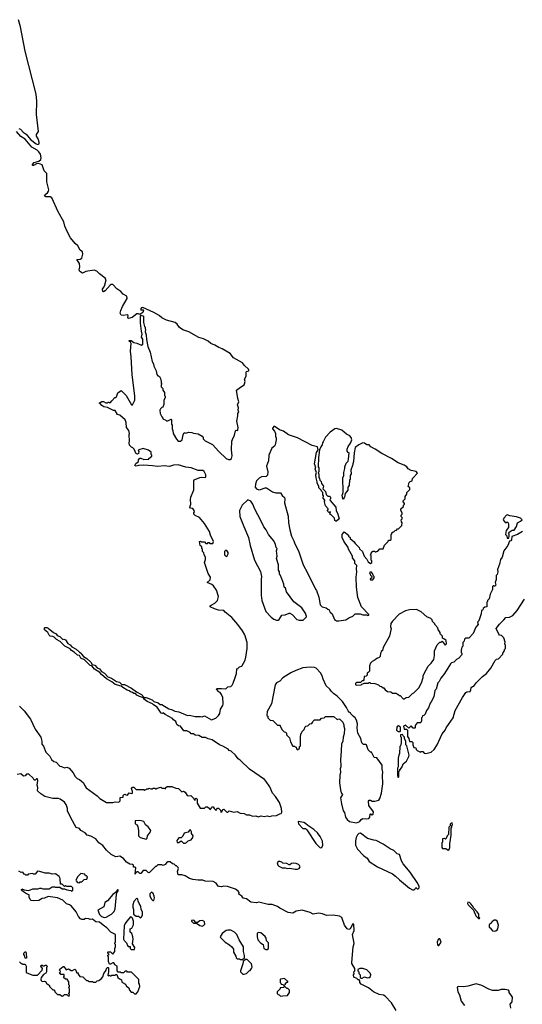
# Model space of a CAD drawing. Extents: x 2293878 to 2522763, y 823964 to 1006972.
# Tile 402 of 407: x 2475497 to 2481968, y 889635 to 902315. Entities that reach past the tile are written whole.
import ezdxf

# ---------------------------------------------------------------- set-up
doc = ezdxf.new("R2010")
doc.units = 0

msp = doc.modelspace()

# ---------------------------------------------------------------- linework, layer by layer
at = {"layer": '0CON20XD'}
for points in [[(2475485, 900913), (2475505, 900905), (2475542, 900865), (2475582, 900842), (2475635, 900773), (2475709, 900715), (2475732, 900708), (2475746, 900715), (2475748, 900738), (2475735, 900781), (2475712, 900815), (2475715, 900835), (2475738, 900875), (2475713, 901095), (2475716, 901265), (2475707, 901357), (2475569, 901909), (2475507, 902225), (2475482, 902315)], [(2477990, 895595), (2477952, 895675), (2477940, 895725), (2477876, 895826), (2477810, 895905), (2477755, 895930), (2477740, 895945), (2477740, 895965), (2477748, 895975), (2477742, 895995), (2477725, 896020), (2477696, 896026), (2477688, 896035), (2477699, 896075), (2477694, 896135), (2477700, 896165), (2477738, 896262), (2477738, 896375), (2477745, 896388), (2477815, 896418), (2477835, 896422), (2477885, 896420), (2477892, 896428), (2477892, 896455), (2477872, 896495), (2477855, 896510), (2477795, 896511), (2477705, 896542), (2477635, 896552), (2477535, 896583), (2477475, 896580), (2477425, 896559), (2477355, 896570), (2477275, 896559), (2477205, 896570), (2477095, 896579), (2477025, 896573), (2476995, 896563), (2476980, 896575), (2476992, 896598), (2477028, 896625), (2477028, 896645), (2477043, 896667), (2477055, 896668), (2477095, 896650), (2477160, 896655), (2477160, 896665), (2477200, 896695), (2477200, 896705), (2477190, 896715), (2477190, 896745), (2477155, 896770), (2477085, 896792), (2477030, 896775), (2477020, 896765), (2477030, 896755), (2477025, 896730), (2477012, 896718), (2476995, 896722), (2476970, 896785), (2476955, 896802), (2476935, 896808), (2476912, 896835), (2476908, 896865), (2476912, 896885), (2476908, 896975), (2476912, 896985), (2476903, 897023), (2476872, 897065), (2476866, 897126), (2476853, 897163), (2476785, 897220), (2476755, 897230), (2476725, 897280), (2476703, 897283), (2476625, 897322), (2476580, 897330), (2476553, 897345), (2476538, 897368), (2476520, 897375), (2476555, 897400), (2476575, 897400), (2476605, 897382), (2476625, 897382), (2476635, 897390), (2476645, 897390), (2476655, 897380), (2476667, 897383), (2476682, 897408), (2476722, 897448), (2476735, 897450), (2476745, 897460), (2476761, 897509), (2476805, 897540), (2476868, 897475), (2476934, 897354), (2476950, 897355), (2476980, 897415), (2476980, 897465), (2476943, 897745), (2476932, 897975), (2476922, 898045), (2476932, 898145), (2476923, 898163), (2476908, 898175), (2476908, 898185), (2476930, 898185), (2476965, 898158), (2477005, 898149), (2477065, 898123), (2477081, 898135), (2477080, 898200), (2477064, 898225), (2477074, 898265), (2477064, 898305), (2477054, 898405), (2477052, 898495), (2477062, 898508), (2477090, 898495), (2477092, 898415), (2477103, 898363), (2477110, 898355), (2477110, 898335), (2477118, 898325), (2477112, 898295), (2477126, 898256), (2477128, 898195), (2477148, 898105), (2477177, 898035), (2477202, 897915), (2477218, 897885), (2477222, 897855), (2477252, 897795), (2477262, 897745), (2477275, 897730), (2477285, 897730), (2477295, 897720), (2477308, 897695), (2477320, 897655), (2477320, 897635), (2477330, 897625), (2477320, 897615), (2477320, 897585), (2477340, 897565), (2477340, 897545), (2477360, 897515), (2477360, 897475), (2477370, 897465), (2477370, 897445), (2477352, 897415), (2477352, 897358), (2477340, 897325), (2477325, 897320), (2477308, 897302), (2477302, 897285), (2477304, 897244), (2477325, 897200), (2477340, 897185), (2477340, 897175), (2477378, 897158), (2477385, 897150), (2477405, 897150), (2477445, 897170), (2477450, 897165), (2477450, 897105), (2477458, 897095), (2477460, 897045), (2477470, 897025), (2477472, 896985), (2477514, 896914), (2477539, 896889), (2477565, 896888), (2477590, 896905), (2477603, 896967), (2477612, 896988), (2477625, 897000), (2477632, 896992), (2477675, 897002), (2477715, 897000), (2477735, 896988), (2477795, 896980), (2477845, 896950), (2477860, 896935), (2477858, 896915), (2477885, 896892), (2477978, 896845), (2478062, 896752), (2478155, 896666), (2478185, 896650), (2478205, 896651), (2478224, 896666), (2478231, 896699), (2478224, 896775), (2478229, 896885), (2478235, 896910), (2478263, 896965), (2478275, 897022), (2478285, 897028), (2478305, 897023), (2478307, 897033), (2478310, 897065), (2478291, 897145), (2478307, 897215), (2478307, 897243), (2478320, 897265), (2478308, 897285), (2478312, 897315), (2478302, 897355), (2478318, 897395), (2478304, 897435), (2478286, 897544), (2478339, 897581), (2478385, 897614), (2478392, 897625), (2478399, 897655), (2478391, 897685), (2478414, 897725), (2478412, 897775), (2478417, 897783), (2478445, 897794), (2478447, 897803), (2478444, 897815), (2478390, 897860), (2478366, 897895), (2478249, 897959), (2478205, 898014), (2478105, 898078), (2478062, 898092), (2478011, 898125), (2477957, 898147), (2477922, 898175), (2477865, 898205), (2477802, 898222), (2477676, 898295), (2477595, 898320), (2477552, 898352), (2477524, 898395), (2477497, 898415), (2477385, 898445), (2477328, 898475), (2477291, 898505), (2477222, 898545), (2477081, 898609), (2477065, 898606), (2477052, 898585), (2477058, 898578), (2477085, 898580), (2477092, 898575), (2477084, 898546), (2477045, 898520), (2477028, 898528), (2477004, 898526), (2476945, 898480), (2476898, 898468), (2476890, 898475), (2476892, 898505), (2476882, 898512), (2476835, 898505), (2476805, 898511), (2476792, 898535), (2476799, 898571), (2476819, 898621), (2476879, 898725), (2476877, 898755), (2476829, 898779), (2476797, 898815), (2476748, 898848), (2476694, 898905), (2476676, 898905), (2476663, 898895), (2476595, 898821), (2476575, 898811), (2476566, 898816), (2476562, 898845), (2476587, 898885), (2476611, 898965), (2476599, 898985), (2476524, 899044), (2476488, 899075), (2476455, 899088), (2476348, 899072), (2476305, 899050), (2476272, 899072), (2476264, 899095), (2476269, 899131), (2476267, 899175), (2476233, 899225), (2476275, 899229), (2476296, 899244), (2476310, 899295), (2476306, 899325), (2476277, 899347), (2476245, 899404), (2476211, 899431), (2476151, 899505), (2476106, 899586), (2476079, 899655), (2476065, 899712), (2475992, 899842), (2475910, 900020), (2475888, 900035), (2475835, 900035), (2475815, 900045), (2475824, 900065), (2475855, 900086), (2475869, 900105), (2475872, 900125), (2475858, 900175), (2475844, 900225), (2475848, 900335), (2475810, 900370), (2475784, 900445), (2475766, 900456), (2475735, 900461), (2475713, 900457), (2475675, 900438), (2475665, 900436), (2475659, 900445), (2475685, 900476), (2475745, 900494), (2475768, 900515), (2475774, 900535), (2475765, 900585), (2475745, 900615), (2475720, 900635), (2475652, 900672), (2475565, 900778), (2475510, 900810), (2475456, 900875)], [(2479575, 894572), (2479605, 894573), (2479695, 894588), (2479735, 894612), (2479785, 894632), (2479818, 894662), (2479882, 894662), (2479915, 894650), (2479965, 894650), (2479975, 894640), (2479990, 894645), (2479990, 894655), (2479898, 894755), (2479852, 894875), (2479832, 895005), (2479828, 895135), (2479838, 895205), (2479832, 895245), (2479838, 895285), (2479813, 895313), (2479810, 895345), (2479782, 895385), (2479780, 895405), (2479730, 895495), (2479727, 895517), (2479668, 895598), (2479648, 895645), (2479650, 895685), (2479675, 895720), (2479730, 895675), (2479732, 895662), (2479750, 895645), (2479750, 895635), (2479805, 895590), (2479815, 895570), (2479868, 895518), (2479872, 895502), (2479910, 895465), (2479930, 895405), (2479968, 895368), (2479982, 895332), (2480015, 895310), (2480030, 895325), (2480030, 895345), (2480020, 895355), (2480020, 895415), (2480010, 895425), (2480018, 895432), (2480020, 895445), (2480045, 895470), (2480065, 895470), (2480072, 895462), (2480085, 895460), (2480092, 895468), (2480108, 895472), (2480135, 895500), (2480178, 895502), (2480192, 895548), (2480240, 895595), (2480245, 895610), (2480265, 895610), (2480278, 895622), (2480280, 895685), (2480290, 895695), (2480290, 895705), (2480305, 895720), (2480318, 895722), (2480332, 895738), (2480348, 895742), (2480362, 895758), (2480375, 895760), (2480418, 895802), (2480420, 895835), (2480412, 895848), (2480410, 895875), (2480420, 895885), (2480420, 895905), (2480410, 895915), (2480410, 895935), (2480420, 895945), (2480420, 895965), (2480403, 895993), (2480402, 896015), (2480440, 896045), (2480440, 896065), (2480450, 896075), (2480450, 896085), (2480430, 896115), (2480460, 896145), (2480460, 896175), (2480480, 896205), (2480482, 896228), (2480520, 896265), (2480518, 896288), (2480500, 896305), (2480510, 896355), (2480522, 896368), (2480550, 896375), (2480552, 896408), (2480620, 896475), (2480602, 896495), (2480539, 896509), (2480500, 896530), (2480479, 896555), (2480445, 896578), (2480368, 896608), (2480284, 896665), (2480158, 896728), (2480075, 896786), (2480016, 896816), (2479995, 896840), (2479965, 896842), (2479935, 896863), (2479915, 896866), (2479865, 896842), (2479816, 896805), (2479801, 896735), (2479796, 896624), (2479784, 896596), (2479782, 896575), (2479762, 896515), (2479763, 896467), (2479753, 896445), (2479750, 896395), (2479743, 896387), (2479740, 896315), (2479722, 896295), (2479720, 896255), (2479688, 896212), (2479680, 896165), (2479672, 896158), (2479670, 896145), (2479655, 896140), (2479650, 896195), (2479657, 896203), (2479662, 896235), (2479658, 896415), (2479668, 896445), (2479668, 896485), (2479682, 896535), (2479682, 896555), (2479702, 896605), (2479725, 896630), (2479732, 896655), (2479738, 896735), (2479725, 896740), (2479715, 896760), (2479714, 896786), (2479725, 896820), (2479755, 896860), (2479771, 896905), (2479765, 896934), (2479747, 896955), (2479705, 896979), (2479645, 897029), (2479575, 897049), (2479555, 897048), (2479496, 897005), (2479435, 896938), (2479405, 896878), (2479394, 896866), (2479390, 896840), (2479372, 896815), (2479358, 896775), (2479342, 896675), (2479340, 896555), (2479348, 896545), (2479348, 896495), (2479340, 896475), (2479348, 896465), (2479348, 896418), (2479357, 896407), (2479360, 896385), (2479377, 896367), (2479383, 896343), (2479407, 896307), (2479400, 896275), (2479435, 896240), (2479442, 896202), (2479465, 896180), (2479485, 896180), (2479500, 896165), (2479500, 896145), (2479490, 896135), (2479492, 896122), (2479568, 896038), (2479573, 895993), (2479592, 895945), (2479610, 895885), (2479575, 895858), (2479565, 895858), (2479552, 895865), (2479550, 895895), (2479508, 895938), (2479490, 895945), (2479500, 895975), (2479495, 895980), (2479488, 895972), (2479475, 895970), (2479462, 895982), (2479460, 895995), (2479470, 896005), (2479470, 896015), (2479432, 896055), (2479420, 896105), (2479422, 896118), (2479430, 896125), (2479403, 896153), (2479410, 896185), (2479400, 896195), (2479400, 896225), (2479382, 896242), (2479378, 896258), (2479348, 896285), (2479347, 896307), (2479328, 896345), (2479328, 896365), (2479312, 896415), (2479310, 896455), (2479318, 896485), (2479303, 896525), (2479310, 896555), (2479299, 896569), (2479292, 896595), (2479318, 896742), (2479338, 896775), (2479330, 896815), (2479262, 896832), (2479075, 896928), (2478959, 896969), (2478895, 897014), (2478841, 897031), (2478775, 897080), (2478750, 897055), (2478750, 897045), (2478778, 897018), (2478792, 896985), (2478790, 896945), (2478798, 896935), (2478800, 896905), (2478785, 896840), (2478776, 896824), (2478742, 896798), (2478704, 896705), (2478699, 896635), (2478675, 896565), (2478691, 896491), (2478689, 896451), (2478669, 896431), (2478612, 896428), (2478578, 896412), (2478546, 896375), (2478533, 896335), (2478529, 896295), (2478546, 896275), (2478575, 896262), (2478596, 896264), (2478656, 896286), (2478675, 896286), (2478753, 896233), (2478795, 896223), (2478855, 896223), (2478875, 896188), (2478905, 896162), (2478910, 896145), (2478907, 896095), (2478953, 895923), (2478957, 895837), (2478974, 895744), (2478998, 895665), (2479028, 895605), (2479038, 895565), (2479088, 895475), (2479148, 895295), (2479203, 895193), (2479305, 894980), (2479318, 894965), (2479347, 894877), (2479365, 894780), (2479392, 894752), (2479442, 894742), (2479463, 894723), (2479475, 894720), (2479494, 894684), (2479518, 894665), (2479551, 894591), (2479575, 894572)], [(2479145, 894580), (2479190, 894625), (2479188, 894638), (2479180, 894645), (2479180, 894665), (2479129, 894739), (2479025, 894820), (2478932, 894945), (2478920, 894995), (2478900, 895005), (2478897, 895047), (2478872, 895115), (2478850, 895165), (2478840, 895175), (2478840, 895205), (2478830, 895225), (2478828, 895295), (2478802, 895375), (2478810, 895405), (2478802, 895475), (2478810, 895505), (2478798, 895518), (2478792, 895555), (2478770, 895605), (2478698, 895685), (2478668, 895745), (2478638, 895785), (2478603, 895865), (2478525, 896010), (2478498, 896075), (2478471, 896115), (2478435, 896131), (2478361, 896065), (2478327, 895995), (2478332, 895915), (2478381, 895790), (2478443, 895645), (2478464, 895545), (2478519, 895355), (2478595, 895210), (2478609, 895145), (2478604, 895105), (2478607, 894905), (2478614, 894834), (2478664, 894694), (2478735, 894622), (2478770, 894595), (2478805, 894580), (2478825, 894580), (2478839, 894591), (2478873, 894647), (2478915, 894650), (2478965, 894670), (2478975, 894670), (2479003, 894653), (2479065, 894592), (2479095, 894580), (2479145, 894580)], [(2481795, 895640), (2481800, 895665), (2481797, 895687), (2481790, 895695), (2481800, 895705), (2481800, 895715), (2481838, 895742), (2481865, 895740), (2481895, 895790), (2481906, 895834), (2481946, 895855), (2481966, 895875), (2481944, 895895), (2481895, 895914), (2481807, 895927), (2481775, 895939), (2481764, 895935), (2481728, 895895), (2481722, 895875), (2481745, 895840), (2481765, 895840), (2481775, 895850), (2481787, 895837), (2481792, 895815), (2481788, 895775), (2481762, 895735), (2481752, 895685), (2481767, 895667), (2481775, 895640), (2481795, 895640)], [(2481969, 895725), (2481905, 895684), (2481832, 895658), (2481828, 895615), (2481820, 895605), (2481805, 895600), (2481782, 895545), (2481730, 895475), (2481710, 895395), (2481687, 895365), (2481676, 895304), (2481650, 895235), (2481652, 895205), (2481642, 895168), (2481630, 895155), (2481632, 895105), (2481618, 895065), (2481627, 895033), (2481615, 895020), (2481605, 895020), (2481595, 895030), (2481583, 895017), (2481582, 894978), (2481552, 894915), (2481540, 894855), (2481520, 894835), (2481518, 894822), (2481510, 894815), (2481510, 894755), (2481485, 894750), (2481465, 894730), (2481460, 894715), (2481443, 894707), (2481438, 894665), (2481406, 894574), (2481392, 894555), (2481398, 894525), (2481368, 894492), (2481335, 894410), (2481278, 894352), (2481235, 894350), (2481222, 894338), (2481218, 894312), (2481200, 894295), (2481200, 894245), (2481190, 894235), (2481180, 894195), (2481180, 894165), (2481188, 894158), (2481190, 894145), (2481185, 894130), (2481149, 894091), (2481120, 894075), (2481085, 894040), (2481058, 894032), (2481042, 894018), (2480967, 893893), (2480917, 893833), (2480897, 893793), (2480880, 893775), (2480857, 893693), (2480843, 893677), (2480828, 893595), (2480795, 893530), (2480780, 893515), (2480760, 893455), (2480733, 893417), (2480717, 893373), (2480698, 893352), (2480682, 893348), (2480678, 893332), (2480670, 893325), (2480668, 893285), (2480660, 893265), (2480655, 893260), (2480615, 893260), (2480590, 893225), (2480590, 893195), (2480585, 893190), (2480562, 893192), (2480535, 893220), (2480505, 893190), (2480465, 893230), (2480440, 893215), (2480445, 893180), (2480475, 893180), (2480490, 893165), (2480490, 893085), (2480507, 893057), (2480515, 893020), (2480545, 893020), (2480557, 893007), (2480558, 892975), (2480572, 892942), (2480598, 892938), (2480600, 892915), (2480612, 892902), (2480655, 892880), (2480665, 892890), (2480685, 892890), (2480705, 892870), (2480725, 892863)], [(2475495, 893474), (2475555, 893413), (2475635, 893308), (2475697, 893177), (2475767, 893075), (2475780, 893025), (2475783, 892983), (2475805, 892960), (2475834, 892884), (2475885, 892830), (2475908, 892788), (2475935, 892763), (2475965, 892752), (2476015, 892700), (2476037, 892697), (2476075, 892680), (2476105, 892687), (2476132, 892675), (2476185, 892617), (2476210, 892570), (2476235, 892542), (2476265, 892530), (2476319, 892489), (2476330, 892455), (2476354, 892424), (2476495, 892319), (2476528, 892285), (2476615, 892233), (2476695, 892232), (2476725, 892242), (2476775, 892240), (2476790, 892255), (2476792, 892298), (2476828, 892302), (2476830, 892325), (2476842, 892338), (2476855, 892340), (2476863, 892333), (2476885, 892330), (2476905, 892360), (2476935, 892350), (2476948, 892352), (2476950, 892375), (2476938, 892415), (2476948, 892432), (2476965, 892430), (2476995, 892400), (2477095, 892400), (2477105, 892390), (2477112, 892398), (2477125, 892400), (2477135, 892410), (2477155, 892410), (2477165, 892420), (2477185, 892408), (2477202, 892408), (2477215, 892420), (2477235, 892420), (2477245, 892410), (2477255, 892410), (2477265, 892420), (2477315, 892430), (2477325, 892420), (2477355, 892420), (2477375, 892410), (2477380, 892425), (2477395, 892440), (2477428, 892438), (2477435, 892430), (2477442, 892438), (2477455, 892440), (2477505, 892418), (2477540, 892415), (2477585, 892372), (2477605, 892378), (2477625, 892368), (2477654, 892324), (2477665, 892318), (2477700, 892325), (2477740, 892285), (2477742, 892272), (2477755, 892260), (2477760, 892285), (2477768, 892288), (2477780, 892275), (2477780, 892225), (2477822, 892162), (2477875, 892160), (2477895, 892180), (2477915, 892180), (2477940, 892155), (2477945, 892140), (2477960, 892155), (2477965, 892170), (2477975, 892180), (2477988, 892178), (2478000, 892155), (2478025, 892130), (2478030, 892145), (2478045, 892160), (2478055, 892160), (2478080, 892135), (2478085, 892110), (2478098, 892112), (2478110, 892145), (2478125, 892148), (2478165, 892110), (2478175, 892110), (2478195, 892128), (2478255, 892110), (2478295, 892118), (2478335, 892098), (2478385, 892093), (2478415, 892077), (2478455, 892077), (2478495, 892057), (2478535, 892063), (2478565, 892047), (2478605, 892060), (2478645, 892052), (2478685, 892060), (2478715, 892052), (2478745, 892062), (2478802, 892068), (2478845, 892088), (2478865, 892090), (2478872, 892108), (2478868, 892158), (2478841, 892235), (2478792, 892312), (2478751, 892355), (2478717, 892437), (2478670, 892505), (2478648, 892528), (2478454, 892665), (2478335, 892780), (2478308, 892798), (2478275, 892842), (2478218, 892895), (2478195, 892902), (2478180, 892920), (2478112, 892958), (2478068, 892975), (2477975, 893040), (2477925, 893053), (2477888, 893072), (2477845, 893072), (2477805, 893098), (2477755, 893102), (2477735, 893120), (2477705, 893120), (2477690, 893135), (2477647, 893157), (2477610, 893155), (2477567, 893217), (2477543, 893223), (2477520, 893240), (2477508, 893275), (2477475, 893300), (2477466, 893316), (2477370, 893365), (2477345, 893390), (2477335, 893382), (2477320, 893385), (2477265, 893462), (2477220, 893490), (2477205, 893506), (2477136, 893536), (2477102, 893562), (2477090, 893580), (2477037, 893597), (2477005, 893616), (2476987, 893637), (2476965, 893639), (2476951, 893651), (2476925, 893657), (2476905, 893672), (2476879, 893679), (2476823, 893713), (2476805, 893734), (2476724, 893754), (2476685, 893786), (2476616, 893825), (2476550, 893880), (2476528, 893908), (2476459, 893949), (2476424, 893994), (2476405, 893998), (2476390, 894010), (2476330, 894070), (2476283, 894093), (2476268, 894128), (2476241, 894131), (2476199, 894169), (2476162, 894192), (2476145, 894213), (2476076, 894246), (2476018, 894305), (2475972, 894332), (2475940, 894365), (2475925, 894372), (2475890, 894375), (2475875, 894390), (2475860, 894425), (2475818, 894458), (2475818, 894482), (2475823, 894487), (2475845, 894488), (2475865, 894478), (2475930, 894425), (2475966, 894406), (2475980, 894385), (2476012, 894372), (2476050, 894335), (2476065, 894338), (2476085, 894328), (2476115, 894282), (2476146, 894266), (2476167, 894237), (2476225, 894208), (2476265, 894170), (2476290, 894155), (2476292, 894142), (2476318, 894115), (2476360, 894090), (2476413, 894043), (2476430, 894010), (2476465, 894004), (2476495, 893969), (2476525, 893954), (2476550, 893920), (2476588, 893898), (2476632, 893852), (2476677, 893837), (2476743, 893793), (2476782, 893782), (2476805, 893763), (2476815, 893753), (2476845, 893752), (2476938, 893708), (2476999, 893659), (2477066, 893626), (2477098, 893588), (2477125, 893584), (2477204, 893554), (2477222, 893535), (2477278, 893518), (2477305, 893497), (2477325, 893497), (2477415, 893441), (2477452, 893432), (2477495, 893410), (2477545, 893400), (2477655, 893352), (2477685, 893360), (2477755, 893342), (2477825, 893342), (2477845, 893337), (2477875, 893348), (2477965, 893300), (2478022, 893318), (2478055, 893352), (2478072, 893378), (2478084, 893435), (2478112, 893485), (2478116, 893504), (2478114, 893585), (2478097, 893625), (2478079, 893649), (2478061, 893661), (2478030, 893695), (2478035, 893700), (2478095, 893703), (2478152, 893698), (2478175, 893722), (2478215, 893728), (2478232, 893745), (2478245, 893770), (2478270, 893845), (2478290, 893895), (2478293, 893957), (2478305, 893960), (2478325, 893980), (2478355, 893990), (2478398, 894065), (2478410, 894105), (2478427, 894215), (2478426, 894295), (2478394, 894395), (2478366, 894446), (2478307, 894527), (2478227, 894615), (2478144, 894684), (2478125, 894708), (2478055, 894712), (2478005, 894728), (2477950, 894755), (2477950, 894765), (2477960, 894775), (2478008, 894802), (2478044, 894836), (2478056, 894885), (2478029, 894969), (2477992, 895022), (2477971, 895041), (2477910, 895065), (2477948, 895102), (2477952, 895135), (2477923, 895185), (2477878, 895325), (2477890, 895365), (2477890, 895395), (2477870, 895425), (2477868, 895448), (2477850, 895465), (2477850, 895495), (2477840, 895505), (2477840, 895525), (2477820, 895545), (2477810, 895595), (2477825, 895600), (2477835, 895590), (2477875, 895590), (2477895, 895570), (2477915, 895570), (2477925, 895580), (2477935, 895580), (2477945, 895570), (2477985, 895570), (2477990, 895595)], [(2478165, 895400), (2478180, 895435), (2478180, 895455), (2478165, 895478), (2478145, 895480), (2478132, 895465), (2478134, 895424), (2478150, 895405), (2478165, 895400)], [(2480045, 895100), (2480060, 895125), (2480060, 895145), (2480052, 895152), (2480040, 895185), (2480025, 895200), (2480005, 895200), (2480000, 895185), (2480008, 895178), (2480012, 895162), (2480030, 895145), (2480028, 895122), (2480012, 895118), (2480010, 895105), (2480015, 895100), (2480045, 895100)], [(2480725, 892863), (2480796, 892884), (2480835, 892918), (2480873, 892975), (2480934, 893116), (2480974, 893166), (2480987, 893195), (2481077, 893325), (2481105, 893420), (2481198, 893585), (2481241, 893649), (2481253, 893657), (2481296, 893664), (2481307, 893685), (2481310, 893715), (2481325, 893728), (2481345, 893730), (2481374, 893776), (2481455, 893858), (2481506, 893894), (2481562, 893965), (2481617, 894063), (2481635, 894080), (2481660, 894085), (2481717, 894143), (2481723, 894167), (2481740, 894185), (2481740, 894205), (2481750, 894215), (2481750, 894255), (2481742, 894275), (2481747, 894297), (2481730, 894355), (2481700, 894385), (2481675, 894390), (2481665, 894400), (2481632, 894475), (2481675, 894532), (2481732, 894585), (2481755, 894617), (2481805, 894622), (2481846, 894644), (2481900, 894705), (2481995, 894852)], [(2480445, 893570), (2480473, 893587), (2480505, 893590), (2480555, 893638), (2480573, 893647), (2480635, 893710), (2480668, 893775), (2480692, 893845), (2480692, 893865), (2480710, 893905), (2480755, 893990), (2480795, 894030), (2480828, 894075), (2480838, 894125), (2480838, 894185), (2480870, 894265), (2480905, 894300), (2480925, 894300), (2480935, 894310), (2480975, 894260), (2480990, 894275), (2480988, 894318), (2480968, 894338), (2480955, 894340), (2480942, 894352), (2480940, 894375), (2480910, 894405), (2480910, 894425), (2480883, 894463), (2480880, 894485), (2480840, 894525), (2480840, 894535), (2480810, 894565), (2480807, 894587), (2480790, 894605), (2480740, 894625), (2480665, 894690), (2480605, 894718), (2480514, 894716), (2480465, 894702), (2480381, 894659), (2480295, 894570), (2480273, 894537), (2480270, 894495), (2480278, 894475), (2480256, 894374), (2480178, 894232), (2480167, 894193), (2480152, 894178), (2480148, 894162), (2480140, 894155), (2480138, 894112), (2480125, 894100), (2480095, 894090), (2480075, 894070), (2480035, 894050), (2480015, 894030), (2480000, 893995), (2480000, 893925), (2479985, 893910), (2479972, 893898), (2479970, 893875), (2479958, 893862), (2479932, 893858), (2479928, 893812), (2479918, 893802), (2479905, 893800), (2479885, 893780), (2479832, 893778), (2479820, 893765), (2479820, 893755), (2479830, 893745), (2479895, 893750), (2479902, 893758), (2479935, 893770), (2479985, 893770), (2479995, 893780), (2480005, 893780), (2480015, 893770), (2480067, 893767), (2480117, 893747), (2480133, 893733), (2480157, 893727), (2480175, 893710), (2480185, 893710), (2480203, 893683), (2480233, 893663), (2480275, 893660), (2480295, 893640), (2480345, 893640), (2480355, 893630), (2480365, 893630), (2480385, 893610), (2480395, 893610), (2480435, 893570), (2480445, 893570)], [(2479835, 891973), (2479875, 891990), (2479894, 892016), (2479914, 892026), (2479965, 892022), (2479991, 892029), (2480003, 892045), (2480007, 892083), (2480015, 892088), (2480035, 892077), (2480048, 892085), (2480052, 892115), (2479990, 892195), (2479988, 892252), (2479998, 892262), (2480015, 892262), (2480035, 892252), (2480069, 892251), (2480120, 892265), (2480133, 892285), (2480153, 892355), (2480170, 892475), (2480167, 892585), (2480171, 892625), (2480163, 892665), (2480163, 892713), (2480095, 892810), (2480060, 892815), (2480025, 892880), (2480015, 892880), (2479985, 892910), (2479960, 892975), (2479955, 892980), (2479925, 892980), (2479903, 893003), (2479887, 893057), (2479852, 893125), (2479843, 893195), (2479846, 893246), (2479833, 893295), (2479818, 893325), (2479790, 893345), (2479760, 893375), (2479755, 893390), (2479740, 893395), (2479724, 893414), (2479706, 893456), (2479652, 893535), (2479585, 893602), (2479537, 893637), (2479505, 893668), (2479488, 893695), (2479442, 893735), (2479404, 893824), (2479390, 893865), (2479368, 893905), (2479315, 893962), (2479293, 893973), (2479235, 893978), (2479144, 893966), (2479050, 893935), (2478986, 893904), (2478885, 893838), (2478845, 893798), (2478804, 893776), (2478785, 893750), (2478737, 893505), (2478682, 893405), (2478680, 893355), (2478690, 893345), (2478693, 893323), (2478722, 893292), (2478755, 893290), (2478815, 893230), (2478845, 893230), (2478850, 893225), (2478850, 893215), (2478875, 893170), (2478902, 893142), (2478918, 893138), (2478930, 893125), (2478930, 893105), (2478970, 893065), (2478983, 893013), (2479000, 892985), (2479000, 892975), (2479015, 892960), (2479035, 892960), (2479042, 892952), (2479058, 892948), (2479060, 892925), (2479075, 892910), (2479098, 892932), (2479100, 892955), (2479110, 892965), (2479112, 893085), (2479120, 893125), (2479128, 893132), (2479132, 893148), (2479160, 893175), (2479172, 893208), (2479182, 893218), (2479205, 893220), (2479232, 893248), (2479258, 893252), (2479268, 893262), (2479272, 893278), (2479292, 893298), (2479365, 893300), (2479382, 893318), (2479417, 893323), (2479435, 893340), (2479535, 893340), (2479546, 893336), (2479583, 893303), (2479605, 893310), (2479620, 893305), (2479658, 893268), (2479670, 893235), (2479670, 893215), (2479678, 893185), (2479676, 893116), (2479662, 893075), (2479658, 893025), (2479642, 892985), (2479633, 892825), (2479627, 892795), (2479633, 892695), (2479624, 892666), (2479626, 892625), (2479617, 892585), (2479616, 892485), (2479626, 892395), (2479635, 892360), (2479654, 892335), (2479628, 892295), (2479638, 892215), (2479660, 892125), (2479677, 892105), (2479693, 892045), (2479715, 892013), (2479745, 891990), (2479835, 891973)], [(2480395, 893150), (2480400, 893155), (2480400, 893205), (2480375, 893220), (2480363, 893217), (2480352, 893202), (2480350, 893165), (2480375, 893150), (2480395, 893150)], [(2480375, 892560), (2480380, 892565), (2480380, 892635), (2480390, 892645), (2480390, 892655), (2480417, 892683), (2480435, 892730), (2480478, 892765), (2480508, 892825), (2480510, 892845), (2480480, 892965), (2480470, 892975), (2480468, 893025), (2480450, 893055), (2480450, 893075), (2480432, 893092), (2480425, 893110), (2480400, 893105), (2480400, 893085), (2480410, 893075), (2480410, 892995), (2480403, 892987), (2480400, 892965), (2480390, 892955), (2480388, 892865), (2480378, 892845), (2480370, 892805), (2480370, 892695), (2480360, 892675), (2480360, 892575), (2480365, 892560), (2480375, 892560)], [(2477988, 891215), (2477885, 891221), (2477855, 891234), (2477796, 891234), (2477725, 891244), (2477682, 891255), (2477625, 891288), (2477585, 891303), (2477535, 891302), (2477528, 891345), (2477540, 891385), (2477537, 891397), (2477515, 891420), (2477505, 891420), (2477485, 891440), (2477463, 891443), (2477435, 891470), (2477405, 891470), (2477385, 891458), (2477370, 891435), (2477345, 891422), (2477325, 891430), (2477275, 891430), (2477255, 891410), (2477245, 891410), (2477165, 891330), (2477152, 891332), (2477125, 891360), (2477085, 891360), (2477055, 891320), (2477045, 891320), (2477022, 891342), (2477008, 891342), (2476990, 891330), (2476985, 891310), (2476992, 891392), (2476985, 891400), (2476962, 891402), (2476960, 891425), (2476950, 891435), (2476915, 891440), (2476870, 891465), (2476833, 891513), (2476785, 891542), (2476735, 891532), (2476675, 891563), (2476615, 891618), (2476568, 891678), (2476515, 891714), (2476476, 891766), (2476412, 891802), (2476365, 891814), (2476341, 891841), (2476285, 891873), (2476265, 891898), (2476225, 891913), (2476156, 892036), (2476114, 892125), (2476112, 892155), (2476097, 892207), (2476080, 892225), (2476075, 892240), (2476018, 892278), (2475996, 892286), (2475925, 892287), (2475822, 892312), (2475768, 892345), (2475728, 892385), (2475730, 892425), (2475722, 892455), (2475732, 892515), (2475725, 892540), (2475715, 892540), (2475695, 892520), (2475685, 892520), (2475670, 892545), (2475615, 892598), (2475585, 892598), (2475565, 892578), (2475545, 892572), (2475512, 892602), (2475465, 892593)], [(2477125, 891760), (2477138, 891775), (2477144, 891806), (2477180, 891855), (2477183, 891875), (2477178, 891888), (2477152, 891922), (2477118, 891945), (2477095, 891988), (2477043, 892003), (2476983, 891997), (2476982, 891965), (2476995, 891950), (2477010, 891945), (2477019, 891919), (2477026, 891875), (2477027, 891805), (2477048, 891785), (2477125, 891760)], [(2479365, 891651), (2479385, 891653), (2479400, 891685), (2479394, 891735), (2479366, 891795), (2479331, 891845), (2479285, 891886), (2479205, 891937), (2479178, 891965), (2479155, 891976), (2479082, 891988), (2479085, 891960), (2479141, 891901), (2479177, 891897), (2479195, 891882), (2479309, 891705), (2479365, 891651)], [(2481015, 891620), (2481025, 891630), (2481033, 891655), (2481033, 891703), (2481050, 891815), (2481050, 891905), (2481060, 891915), (2481062, 891938), (2481070, 891945), (2481065, 891970), (2481052, 891968), (2481040, 891955), (2481040, 891935), (2481023, 891917), (2481017, 891823), (2481000, 891805), (2480988, 891772), (2480978, 891762), (2480965, 891770), (2480940, 891765), (2480940, 891725), (2480930, 891715), (2480930, 891655), (2480942, 891642), (2480985, 891640), (2481015, 891620)], [(2477605, 891710), (2477625, 891712), (2477645, 891720), (2477665, 891740), (2477705, 891752), (2477727, 891783), (2477728, 891805), (2477710, 891835), (2477710, 891855), (2477695, 891880), (2477682, 891878), (2477665, 891850), (2477615, 891840), (2477595, 891800), (2477575, 891780), (2477545, 891780), (2477520, 891745), (2477525, 891720), (2477545, 891720), (2477575, 891740), (2477605, 891710)], [(2480575, 891110), (2480588, 891122), (2480595, 891140), (2480615, 891120), (2480628, 891122), (2480640, 891135), (2480638, 891155), (2480613, 891205), (2480526, 891336), (2480435, 891443), (2480414, 891484), (2480388, 891565), (2480355, 891572), (2480315, 891617), (2480265, 891636), (2480175, 891698), (2480088, 891745), (2480055, 891747), (2479975, 891771), (2479885, 891838), (2479864, 891836), (2479845, 891818), (2479828, 891785), (2479819, 891741), (2479822, 891685), (2479845, 891631), (2479925, 891551), (2479970, 891515), (2479995, 891474), (2480104, 891404), (2480298, 891315), (2480337, 891287), (2480388, 891238), (2480515, 891132), (2480555, 891110), (2480575, 891110)], [(2479075, 891377), (2479095, 891384), (2479108, 891405), (2479101, 891421), (2479085, 891436), (2479055, 891447), (2479025, 891452), (2478995, 891450), (2478975, 891430), (2478965, 891430), (2478937, 891447), (2478883, 891453), (2478870, 891465), (2478845, 891472), (2478825, 891472), (2478812, 891455), (2478822, 891425), (2478835, 891412), (2478875, 891392), (2478915, 891392), (2478945, 891383), (2478975, 891390), (2479045, 891377), (2479075, 891377)], [(2476135, 889740), (2476140, 889755), (2476132, 889762), (2476130, 889775), (2476140, 889785), (2476140, 889835), (2476132, 889842), (2476130, 889855), (2476138, 889862), (2476140, 889875), (2476130, 889885), (2476130, 889925), (2476108, 889958), (2476085, 889960), (2476062, 889982), (2476070, 889995), (2476068, 890018), (2476025, 890020), (2476010, 890045), (2476020, 890055), (2476018, 890068), (2476010, 890075), (2476012, 890088), (2476055, 890120), (2476065, 890120), (2476095, 890080), (2476125, 890090), (2476158, 890068), (2476175, 890068), (2476208, 890088), (2476220, 890075), (2476222, 890052), (2476232, 890042), (2476248, 890038), (2476250, 890025), (2476270, 889995), (2476308, 889988), (2476355, 889940), (2476375, 889940), (2476385, 889930), (2476435, 889930), (2476445, 889920), (2476475, 889920), (2476492, 889938), (2476515, 889942), (2476550, 889965), (2476565, 889990), (2476578, 890032), (2476610, 890075), (2476613, 890097), (2476625, 890110), (2476635, 890110), (2476640, 890105), (2476640, 890055), (2476632, 890012), (2476642, 890002), (2476655, 890010), (2476662, 890002), (2476675, 890000), (2476685, 890010), (2476725, 890010), (2476735, 890020), (2476748, 890018), (2476762, 889982), (2476782, 889962), (2476795, 889960), (2476808, 889948), (2476810, 889925), (2476820, 889915), (2476860, 889895), (2476870, 889865), (2476885, 889860), (2476900, 889845), (2476910, 889815), (2476932, 889792), (2476955, 889790), (2476975, 889770), (2476995, 889770), (2477018, 889795), (2477042, 889865), (2477040, 889895), (2477030, 889905), (2477030, 889955), (2476938, 890048), (2476885, 890050), (2476875, 890060), (2476855, 890060), (2476835, 890040), (2476805, 890040), (2476795, 890050), (2476765, 890050), (2476750, 890065), (2476750, 890125), (2476722, 890142), (2476718, 890158), (2476708, 890168), (2476695, 890170), (2476665, 890150), (2476652, 890152), (2476642, 890185), (2476640, 890245), (2476630, 890255), (2476632, 890268), (2476650, 890275), (2476632, 890292), (2476630, 890305), (2476635, 890310), (2476665, 890310), (2476695, 890280), (2476720, 890315), (2476720, 890355), (2476730, 890375), (2476730, 890405), (2476720, 890415), (2476720, 890425), (2476730, 890435), (2476730, 890535), (2476668, 890565), (2476618, 890618), (2476570, 890655), (2476524, 890694), (2476475, 890698), (2476435, 890730), (2476405, 890728), (2476385, 890737), (2476345, 890738), (2476325, 890728), (2476295, 890728), (2476280, 890735), (2476253, 890765), (2476222, 890825), (2476165, 890898), (2476140, 890915), (2476099, 890929), (2476054, 890974), (2475985, 891004), (2475865, 891022), (2475815, 891002), (2475785, 890998), (2475745, 890970), (2475675, 890968), (2475645, 890972), (2475632, 890985), (2475620, 891015), (2475620, 891045), (2475585, 891058), (2475545, 891082), (2475522, 891105), (2475518, 891115), (2475525, 891122), (2475555, 891107), (2475615, 891100), (2475665, 891120), (2475735, 891122), (2475755, 891132), (2475775, 891132), (2475795, 891123), (2475875, 891120), (2475913, 891147), (2475945, 891148), (2475955, 891142), (2476012, 891142), (2476045, 891122), (2476075, 891120), (2476102, 891108), (2476155, 891100), (2476165, 891092), (2476180, 891105), (2476180, 891135), (2476165, 891150), (2476105, 891152), (2476085, 891160), (2476075, 891150), (2476045, 891180), (2476022, 891182), (2476018, 891255), (2476005, 891280), (2475956, 891316), (2475915, 891312), (2475875, 891322), (2475825, 891322), (2475757, 891347), (2475725, 891350), (2475695, 891310), (2475675, 891310), (2475665, 891320), (2475605, 891310), (2475595, 891300), (2475575, 891300), (2475568, 891308), (2475555, 891310), (2475538, 891338), (2475515, 891332), (2475485, 891350)], [(2476265, 891200), (2476275, 891210), (2476298, 891212), (2476325, 891240), (2476360, 891245), (2476370, 891275), (2476358, 891288), (2476345, 891290), (2476335, 891310), (2476285, 891320), (2476242, 891278), (2476238, 891262), (2476220, 891235), (2476223, 891223), (2476242, 891202), (2476265, 891200)], [(2480345, 889556), (2480283, 889653), (2480201, 889741), (2480182, 889752), (2480125, 889760), (2480050, 889795), (2479988, 889848), (2479895, 889892), (2479878, 889915), (2479877, 889937), (2479868, 889948), (2479855, 889950), (2479838, 889968), (2479798, 889985), (2479793, 890013), (2479802, 890028), (2479800, 890055), (2479810, 890065), (2479810, 890095), (2479775, 890160), (2479772, 890175), (2479790, 890375), (2479801, 890419), (2479783, 890535), (2479802, 890585), (2479798, 890665), (2479785, 890670), (2479753, 890607), (2479735, 890600), (2479714, 890605), (2479677, 890653), (2479644, 890754), (2479615, 890769), (2479533, 890783), (2479445, 890778), (2479395, 890801), (2479345, 890809), (2479275, 890796), (2479235, 890819), (2479135, 890849), (2479055, 890836), (2479015, 890808), (2478955, 890815), (2478845, 890871), (2478815, 890894), (2478748, 890918), (2478695, 890918), (2478575, 890952), (2478545, 890942), (2478471, 890951), (2478415, 890994), (2478373, 891003), (2478355, 891029), (2478320, 891055), (2478321, 891075), (2478311, 891091), (2478276, 891116), (2478174, 891154), (2478125, 891157), (2478095, 891149), (2478065, 891150), (2478053, 891155), (2478028, 891195), (2477988, 891215)], [(2476585, 890753), (2476612, 890758), (2476680, 890795), (2476715, 890832), (2476726, 890865), (2476741, 891049), (2476748, 891072), (2476766, 891094), (2476765, 891110), (2476755, 891108), (2476732, 891075), (2476695, 891047), (2476625, 890968), (2476592, 890945), (2476579, 890891), (2476502, 890848), (2476525, 890790), (2476550, 890765), (2476585, 890753)], [(2477225, 890970), (2477232, 891005), (2477229, 891029), (2477215, 891060), (2477195, 891080), (2477173, 891057), (2477173, 891033), (2477190, 890995), (2477212, 890972), (2477225, 890970)], [(2477055, 890750), (2477070, 890765), (2477078, 890785), (2477077, 890825), (2477062, 890855), (2477055, 890900), (2477033, 890933), (2477020, 890965), (2477018, 890988), (2477005, 891000), (2476965, 890960), (2476954, 890916), (2476952, 890885), (2476962, 890855), (2476960, 890795), (2476995, 890770), (2477025, 890770), (2477042, 890752), (2477055, 890750)], [(2481415, 890740), (2481420, 890745), (2481410, 890755), (2481408, 890795), (2481388, 890825), (2481342, 890872), (2481328, 890905), (2481305, 890930), (2481290, 890945), (2481265, 890950), (2481262, 890935), (2481272, 890915), (2481338, 890848), (2481368, 890775), (2481405, 890740), (2481415, 890740)], [(2476975, 890340), (2476980, 890365), (2476950, 890415), (2476957, 890475), (2476953, 890503), (2476940, 890545), (2476920, 890565), (2476920, 890605), (2476940, 890615), (2476962, 890658), (2476962, 890705), (2476950, 890745), (2476938, 890758), (2476925, 890760), (2476874, 890706), (2476853, 890675), (2476842, 890645), (2476832, 890475), (2476840, 890455), (2476870, 890425), (2476885, 890390), (2476895, 890380), (2476918, 890378), (2476920, 890355), (2476932, 890342), (2476975, 890340)], [(2477845, 890642), (2477865, 890650), (2477880, 890665), (2477877, 890697), (2477867, 890707), (2477845, 890712), (2477815, 890710), (2477785, 890690), (2477765, 890690), (2477737, 890717), (2477710, 890715), (2477710, 890705), (2477735, 890680), (2477775, 890680), (2477815, 890650), (2477845, 890642)], [(2481605, 890578), (2481625, 890580), (2481645, 890592), (2481652, 890605), (2481660, 890655), (2481642, 890705), (2481625, 890718), (2481605, 890718), (2481585, 890700), (2481575, 890700), (2481570, 890685), (2481542, 890658), (2481540, 890625), (2481555, 890620), (2481583, 890583), (2481605, 890578)], [(2478365, 890210), (2478390, 890235), (2478390, 890265), (2478378, 890315), (2478379, 890375), (2478322, 890465), (2478293, 890535), (2478263, 890565), (2478215, 890588), (2478175, 890591), (2478155, 890587), (2478102, 890545), (2478078, 890505), (2478080, 890495), (2478144, 890434), (2478200, 890400), (2478228, 890375), (2478250, 890345), (2478250, 890305), (2478280, 890255), (2478282, 890232), (2478295, 890220), (2478325, 890220), (2478335, 890210), (2478365, 890210)], [(2478685, 890340), (2478700, 890355), (2478700, 890425), (2478673, 890453), (2478668, 890485), (2478655, 890510), (2478600, 890555), (2478565, 890560), (2478553, 890545), (2478554, 890505), (2478564, 890464), (2478595, 890428), (2478630, 890405), (2478642, 890355), (2478665, 890340), (2478685, 890340)], [(2480895, 890390), (2480922, 890435), (2480905, 890480), (2480895, 890480), (2480885, 890470), (2480870, 890435), (2480875, 890400), (2480885, 890390), (2480895, 890390)], [(2475585, 890230), (2475565, 890230), (2475560, 890265), (2475550, 890275), (2475550, 890295), (2475565, 890310), (2475575, 890310), (2475582, 890292), (2475585, 890230)], [(2475495, 890180), (2475515, 890160), (2475525, 890160), (2475535, 890150), (2475565, 890150), (2475570, 890145), (2475578, 890125), (2475580, 890045), (2475653, 890013), (2475665, 890008), (2475725, 890010), (2475788, 890075), (2475790, 890095), (2475770, 890125), (2475772, 890138), (2475785, 890140), (2475795, 890130), (2475815, 890130), (2475825, 890140), (2475838, 890138), (2475850, 890125), (2475842, 890105), (2475842, 890055), (2475833, 890037), (2475801, 890019), (2475772, 889978), (2475768, 889955), (2475775, 889940), (2475788, 889928), (2475815, 889932), (2475828, 889928), (2475845, 889900), (2475860, 889895), (2475880, 889875), (2475880, 889865), (2475925, 889820), (2475935, 889820), (2475950, 889805), (2475950, 889795), (2475985, 889760), (2476015, 889760), (2476045, 889740), (2476058, 889742), (2476075, 889760), (2476105, 889760), (2476122, 889742), (2476135, 889740)], [(2478385, 890022), (2478415, 890030), (2478450, 890065), (2478465, 890072), (2478483, 890095), (2478489, 890115), (2478482, 890155), (2478425, 890210), (2478405, 890210), (2478372, 890188), (2478368, 890155), (2478340, 890065), (2478340, 890055), (2478370, 890025), (2478385, 890022)], [(2479905, 889970), (2479935, 889990), (2479975, 889977), (2479995, 889980), (2480013, 889995), (2480016, 890015), (2480007, 890037), (2479965, 890077), (2479915, 890097), (2479875, 890098), (2479850, 890085), (2479850, 890065), (2479862, 890052), (2479863, 890033), (2479880, 890015), (2479882, 889982), (2479892, 889972), (2479905, 889970)], [(2478905, 889880), (2478920, 889895), (2478920, 889905), (2478935, 889920), (2478948, 889922), (2478948, 889928), (2478907, 889967), (2478855, 889960), (2478850, 889955), (2478850, 889915), (2478858, 889908), (2478862, 889892), (2478885, 889890), (2478892, 889882), (2478905, 889880)], [(2478855, 889740), (2478885, 889742), (2478945, 889750), (2478972, 889788), (2478970, 889815), (2478948, 889838), (2478935, 889840), (2478915, 889860), (2478905, 889860), (2478895, 889850), (2478852, 889848), (2478850, 889835), (2478810, 889795), (2478810, 889775), (2478825, 889760), (2478838, 889758), (2478855, 889740)], [(2481818, 889585), (2481812, 889635), (2481838, 889665), (2481840, 889725), (2481835, 889740), (2481800, 889785), (2481800, 889805), (2481790, 889815), (2481745, 889827), (2481695, 889827), (2481655, 889813), (2481585, 889813), (2481535, 889830), (2481445, 889877), (2481375, 889899), (2481265, 889867), (2481215, 889860), (2481145, 889862), (2481130, 889855), (2481138, 889795), (2481158, 889755), (2481180, 889675), (2481225, 889618)]]:
    msp.add_lwpolyline(points, dxfattribs=at)

doc.saveas('drawing.dxf')
